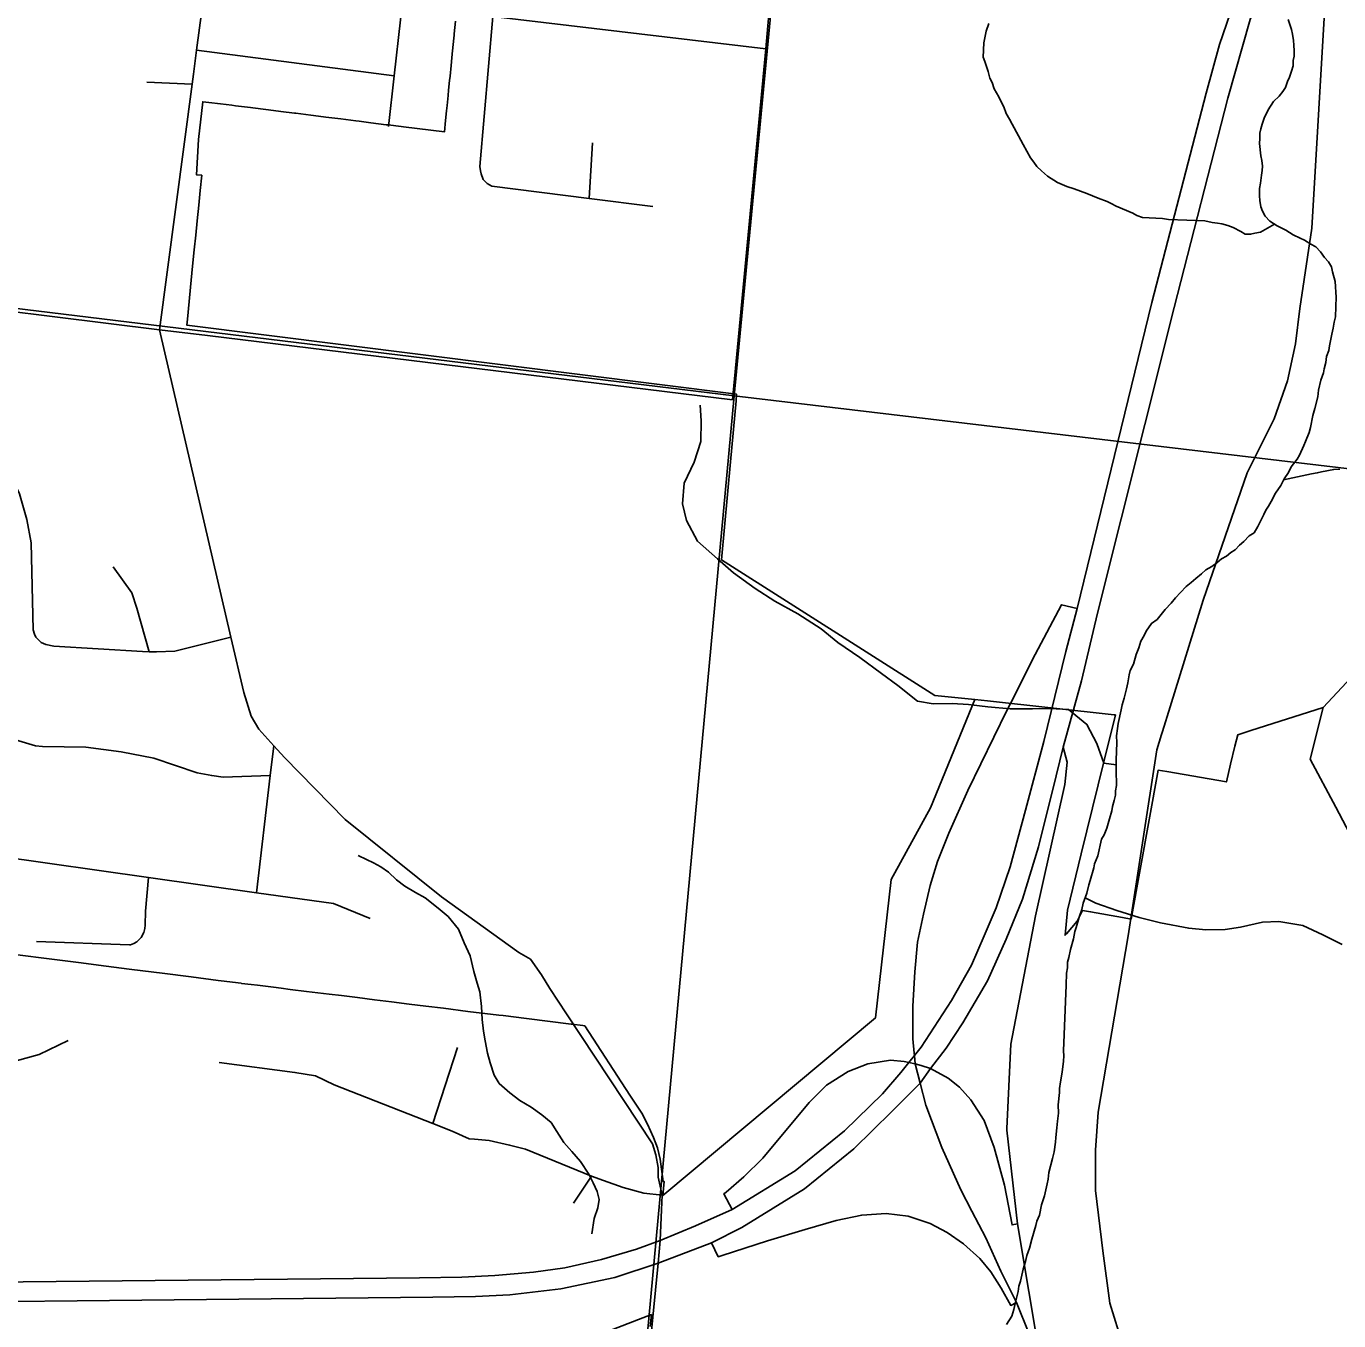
# Model space of a CAD drawing. Extents: x 0 to 34, y -3.9 to 26.2.
# Drawn here: x 5.335 to 6.155, y 15.459 to 16.268 of the extents above; entities that cross this region are included whole.
import ezdxf

# ---------------------------------------------------------------- set-up
doc = ezdxf.new("R2010")
doc.units = 0
for name, color, linetype in [('GM_X_City_Street', 7, 'Continuous'), ('GM_X_Corporation', 7, 'Continuous'), ('GM_X_County_Road', 7, 'Continuous'), ('GM_X_Interchange_Ramps', 7, 'Continuous'), ('GM_X_Interstate_Route', 7, 'Continuous'), ('GM_X_Minor_River', 7, 'Continuous'), ('GM_X_Section', 7, 'Continuous'), ('GM_X_Township_Road', 7, 'Continuous')]:
    doc.layers.add(name, color=color, linetype=linetype)

msp = doc.modelspace()

# ---------------------------------------------------------------- linework, layer by layer
at = {"layer": 'GM_X_City_Street'}
for p, q in [((5.62669, 16.27444), (5.79723, 16.25432)), ((5.44143, 16.25344), (5.56495, 16.23739)), ((5.41032, 16.23346), (5.43863, 16.23226)), ((5.68681, 16.16071), (5.68892, 16.19543))]:
    msp.add_line(p, q, dxfattribs=at)
for points in [[(5.41828, 16.07861), (5.43863, 16.23226), (5.43945, 16.23847), (5.44143, 16.25344), (5.44761, 16.30007), (5.45016, 16.31936), (5.45789, 16.37769), (5.46538, 16.43428), (5.46485, 16.44285), (5.46079, 16.50924)], [(5.56143, 16.20579), (5.56495, 16.23739), (5.57278, 16.30762), (5.57804, 16.36262)], [(5.62063, 16.17267), (5.61933, 16.17616), (5.61889, 16.17797), (5.61847, 16.18068), (5.62669, 16.27444), (5.6295, 16.30656), (5.63024, 16.31024), (5.63152, 16.31412), (5.63323, 16.31661), (5.63497, 16.31819), (5.63921, 16.32082)], [(5.62063, 16.17267), (5.62301, 16.1701), (5.62588, 16.1684), (5.68681, 16.16071), (5.72665, 16.15567)], [(5.0973, 16.04905), (5.17892, 16.01308), (5.18014, 16.01254), (5.19563, 16.00907), (5.2418, 16.00489), (5.29456, 16.00012), (5.31084, 15.99865), (5.31798, 15.99579), (5.32192, 15.99265), (5.32464, 15.98876), (5.33076, 15.97605), (5.33529, 15.95997), (5.33795, 15.94546), (5.33919, 15.89109), (5.34001, 15.88841), (5.34097, 15.88649), (5.34421, 15.88316), (5.34715, 15.8819), (5.35222, 15.88085), (5.40759, 15.87742), (5.41176, 15.8773), (5.41632, 15.87718), (5.42773, 15.87762), (5.46287, 15.8865)], [(5.41176, 15.8773), (5.40412, 15.90449), (5.40095, 15.91408), (5.38921, 15.93036)], [(5.09859, 15.85876), (5.1183, 15.85691), (5.16247, 15.85278), (5.1774, 15.85138), (5.22467, 15.84695), (5.26645, 15.8403), (5.28345, 15.83572), (5.28531, 15.83522), (5.29395, 15.8326), (5.31697, 15.8256), (5.34072, 15.81848), (5.34506, 15.81814), (5.37222, 15.81761), (5.39418, 15.81472), (5.41459, 15.81073), (5.4417, 15.80162), (5.45087, 15.7999), (5.45797, 15.79889), (5.48747, 15.79988)], [(5.4789, 15.72666), (5.48747, 15.79988), (5.48966, 15.81854)], [(5.0915, 15.77412), (5.1536, 15.76635), (5.2153, 15.76058), (5.25251, 15.7571), (5.2641, 15.75576), (5.31727, 15.7496), (5.41137, 15.73625), (5.4789, 15.72666), (5.51354, 15.72175), (5.52694, 15.71985), (5.54987, 15.71047)], [(5.34132, 15.69612), (5.39944, 15.69406), (5.40015, 15.69411), (5.40211, 15.69487), (5.404, 15.6959), (5.40667, 15.69868), (5.40833, 15.70186), (5.40897, 15.70429), (5.40921, 15.70639), (5.40944, 15.71513), (5.41137, 15.73625)]]:
    msp.add_lwpolyline(points, dxfattribs=at)
at = {"layer": 'GM_X_Corporation'}
for points in [[(6.17471, 15.8738), (6.1456, 15.8425), (6.10051, 15.82818), (6.09219, 15.8254), (6.09048, 15.8183), (6.0878, 15.80712), (6.08512, 15.79593), (6.04782, 15.80255), (6.04255, 15.80337), (6.02567, 15.71023), (6.02011, 15.71122), (6.00021, 15.71476), (5.99509, 15.71565), (5.99181, 15.70879), (5.9851, 15.70099), (5.98427, 15.70003), (5.98578, 15.71583), (5.99442, 15.75095), (6.00859, 15.80857), (6.01576, 15.83778), (6.01493, 15.83787), (5.93576, 15.8466), (5.92784, 15.84742), (5.90298, 15.85), (5.7695, 15.93469), (5.77512, 15.996), (5.77862, 16.03417), (5.77899, 16.03826), (5.43537, 16.08148), (5.43564, 16.08523), (5.43806, 16.10953), (5.43807, 16.10965), (5.43894, 16.11837), (5.43996, 16.12863), (5.44087, 16.13774), (5.44177, 16.14675), (5.44274, 16.15649), (5.44365, 16.16563), (5.4446, 16.1752), (5.44138, 16.17546), (5.44265, 16.1976), (5.44522, 16.22121), (5.44915, 16.22076), (5.45643, 16.21985), (5.46348, 16.21896), (5.46583, 16.21867), (5.47521, 16.21749), (5.47649, 16.21733), (5.48461, 16.21631), (5.4895, 16.21569), (5.494, 16.21513), (5.50252, 16.21406), (5.50347, 16.21394), (5.51286, 16.21276), (5.51752, 16.21217), (5.52225, 16.21158), (5.53164, 16.2104), (5.54103, 16.20922), (5.54297, 16.20898), (5.55043, 16.20804), (5.5599, 16.20685), (5.56127, 16.20668), (5.56597, 16.20609), (5.5692, 16.20568), (5.57067, 16.2055), (5.59629, 16.20228), (5.59702, 16.20946), (5.59764, 16.21559), (5.59798, 16.2189), (5.5986, 16.225), (5.59894, 16.22837), (5.59956, 16.23439), (5.59983, 16.23707), (5.60052, 16.24381), (5.60076, 16.24615), (5.60077, 16.24626), (5.60146, 16.25323), (5.6016, 16.25463), (5.60164, 16.25504), (5.6024, 16.26273), (5.60244, 16.26312), (5.60249, 16.26366), (5.60328, 16.27163)], [(6.16446, 15.75947), (6.15357, 15.78017), (6.13752, 15.8101), (6.1456, 15.8425), (6.17471, 15.8738)]]:
    msp.add_lwpolyline(points, dxfattribs=at)
at = {"layer": 'GM_X_County_Road'}
for p, q in [((5.41828, 16.07861), (5.44813, 16.07496)), ((5.44813, 16.07496), (5.77643, 16.03483))]:
    msp.add_line(p, q, dxfattribs=at)
for points in [[(5.77643, 16.03483), (5.79723, 16.25432), (5.80043, 16.29041), (5.80224, 16.30971), (5.80406, 16.32909)], [(6.04522, 15.82747), (6.05007, 15.84278), (6.07071, 15.9096), (6.09804, 15.98919), (6.11501, 16.02303), (6.12343, 16.04679), (6.12843, 16.06986), (6.13113, 16.09184), (6.13854, 16.1422), (6.14737, 16.29128)], [(4.56932, 16.1811), (4.5715, 16.1809), (4.5772, 16.18038), (4.69161, 16.16991), (4.74312, 16.16519), (4.77762, 16.16204), (4.8273, 16.15749), (4.91759, 16.14922), (4.95495, 16.0782), (5.10603, 16.1174), (5.25356, 16.09907), (5.41828, 16.07861)], [(5.67264, 15.65092), (5.66213, 15.66681), (5.65698, 15.67527), (5.65022, 15.68512), (5.64281, 15.68924), (5.5945, 15.72403), (5.5343, 15.77236), (5.49632, 15.81112), (5.48966, 15.81854), (5.48034, 15.82892), (5.47555, 15.83699), (5.47091, 15.8519), (5.46287, 15.8865), (5.41828, 16.07861)], [(6.046, 15.20841), (6.0466, 15.21407), (6.04905, 15.2371), (6.05606, 15.30319), (6.05792, 15.34038), (6.05854, 15.35291), (6.05844, 15.35792), (6.05798, 15.36318), (6.05649, 15.36808), (6.05475, 15.37274), (6.03829, 15.40537), (6.02334, 15.43797), (6.01772, 15.45248), (6.01219, 15.47011), (6.00788, 15.50287), (6.00329, 15.54057), (6.00339, 15.56565), (6.00499, 15.58955), (6.0238, 15.69972), (6.04158, 15.81598), (6.04462, 15.82555), (6.04522, 15.82747)], [(5.94787, 15.57919), (5.95037, 15.63207), (5.96573, 15.71229), (5.98415, 15.79432), (5.98569, 15.80836), (5.98306, 15.81757)], [(5.73201, 15.52838), (5.73243, 15.53751), (5.72984, 15.54888), (5.72984, 15.55488), (5.72847, 15.56289), (5.72633, 15.56977), (5.67264, 15.65092)], [(5.9637, 15.28278), (5.96462, 15.28567), (5.96953, 15.32432), (5.97282, 15.35731), (5.97305, 15.40898), (5.96867, 15.43507), (5.95448, 15.51957), (5.94783, 15.57817), (5.94787, 15.57919)], [(5.69911, 15.23994), (5.70181, 15.26492), (5.72148, 15.40852), (5.72996, 15.49506), (5.73112, 15.50921), (5.73201, 15.52838)]]:
    msp.add_lwpolyline(points, dxfattribs=at)
at = {"layer": 'GM_X_Interchange_Ramps'}
for points in [[(5.32771, 15.68801), (5.35093, 15.68508), (5.36753, 15.68298), (5.38492, 15.68078), (5.39926, 15.67897), (5.40095, 15.67875), (5.41982, 15.67637), (5.43801, 15.67407), (5.45489, 15.67189), (5.45675, 15.67165), (5.46921, 15.67004), (5.46944, 15.67001), (5.47552, 15.66926), (5.47942, 15.66878), (5.4895, 15.66753), (5.4943, 15.66694), (5.49993, 15.66625), (5.51007, 15.665), (5.52421, 15.66326), (5.53191, 15.66231), (5.54196, 15.66107), (5.55262, 15.65975), (5.56322, 15.65845), (5.5742, 15.65709), (5.58473, 15.6558), (5.59568, 15.65442), (5.61094, 15.65251), (5.63044, 15.65006), (5.63295, 15.64985), (5.64763, 15.64804), (5.67549, 15.64452), (5.67598, 15.64446), (5.68278, 15.6436), (5.68405, 15.64341), (5.71232, 15.6001), (5.71758, 15.59188), (5.71964, 15.58876), (5.72326, 15.58202), (5.72695, 15.57363), (5.72942, 15.56722), (5.73115, 15.56007), (5.73299, 15.5462), (5.7336, 15.5462), (5.73276, 15.53743), (5.86576, 15.64835), (5.8755, 15.73486), (5.90021, 15.77972), (5.92784, 15.84742), (5.90298, 15.85), (5.7695, 15.93469), (5.77512, 15.996), (5.77862, 16.03417), (5.77899, 16.03826), (5.43537, 16.08148), (5.43564, 16.08523), (5.43806, 16.10953), (5.43807, 16.10965), (5.43894, 16.11837), (5.43996, 16.12863), (5.44087, 16.13774), (5.44177, 16.14675), (5.44274, 16.15649), (5.44365, 16.16563), (5.4446, 16.1752), (5.44138, 16.17546), (5.44265, 16.1976), (5.44522, 16.22121), (5.44915, 16.22076), (5.45643, 16.21985), (5.46348, 16.21896), (5.46583, 16.21867), (5.47521, 16.21749), (5.47649, 16.21733), (5.48461, 16.21631), (5.4895, 16.21569), (5.494, 16.21513), (5.50252, 16.21406), (5.50347, 16.21394), (5.51286, 16.21276), (5.51752, 16.21217), (5.52225, 16.21158), (5.53164, 16.2104), (5.54103, 16.20922), (5.54297, 16.20898), (5.55043, 16.20804), (5.5599, 16.20685), (5.56127, 16.20668), (5.56597, 16.20609), (5.5692, 16.20568), (5.57067, 16.2055), (5.59629, 16.20228), (5.59702, 16.20946), (5.59764, 16.21559), (5.59798, 16.2189), (5.5986, 16.225), (5.59894, 16.22837), (5.59956, 16.23439), (5.59983, 16.23707), (5.60052, 16.24381), (5.60076, 16.24615), (5.60077, 16.24626), (5.60146, 16.25323), (5.6016, 16.25463), (5.60164, 16.25504), (5.6024, 16.26273), (5.60244, 16.26312), (5.60249, 16.26366), (5.60328, 16.27163)], [(5.99189, 15.90437), (5.98208, 15.9067), (5.96555, 15.8755), (5.95012, 15.84495)], [(5.95012, 15.84495), (5.94792, 15.84058), (5.92347, 15.79048), (5.91161, 15.76394), (5.90462, 15.74614), (5.89991, 15.73112), (5.89572, 15.71331), (5.89205, 15.69585), (5.89039, 15.67718), (5.88907, 15.65581), (5.88907, 15.63542), (5.89006, 15.62643), (5.89018, 15.62498), (5.89061, 15.61973), (5.89362, 15.60764), (5.89734, 15.59395), (5.90728, 15.56743), (5.91912, 15.541), (5.92603, 15.52762), (5.93469, 15.51084), (5.94422, 15.4901), (5.9539, 15.47041)], [(5.95448, 15.51957), (5.95114, 15.51902), (5.94648, 15.54377), (5.93995, 15.56745), (5.93381, 15.58422), (5.92549, 15.59718), (5.91837, 15.60504), (5.91122, 15.61071), (5.90026, 15.61678), (5.89433, 15.61864), (5.89061, 15.61973), (5.88665, 15.62053), (5.88363, 15.62107), (5.87526, 15.62207), (5.86094, 15.61971), (5.84874, 15.61484), (5.83521, 15.60632), (5.82437, 15.5955), (5.79534, 15.56065), (5.78357, 15.54914), (5.77235, 15.53947), (5.77101, 15.5385), (5.77624, 15.5286)], [(5.76322, 15.50773), (5.76749, 15.49911), (5.76988, 15.49977), (5.79824, 15.509), (5.82179, 15.51614), (5.84117, 15.52165), (5.85716, 15.52516), (5.87249, 15.52622), (5.88627, 15.52443), (5.89991, 15.51985), (5.9106, 15.51431), (5.92077, 15.50716), (5.93091, 15.49804), (5.9378, 15.4897), (5.94441, 15.47942), (5.95039, 15.46869), (5.9539, 15.47041)], [(5.9539, 15.47041), (5.96157, 15.45123), (5.96544, 15.43406), (5.96867, 15.43507)], [(5.72501, 15.45553), (5.72571, 15.4629), (5.72044, 15.46086), (5.67356, 15.44267)]]:
    msp.add_lwpolyline(points, dxfattribs=at)
at = {"layer": 'GM_X_Interstate_Route'}
for points in [[(6.0342, 16.0194), (6.05258, 16.09261), (6.08614, 16.22333), (6.09996, 16.27268), (6.1118, 16.30251), (6.12277, 16.324), (6.12891, 16.33608)], [(5.99189, 15.90437), (6.03862, 16.09564), (6.0725, 16.22658), (6.08084, 16.25696), (6.08753, 16.27645)], [(5.96761, 15.75536), (5.96792, 15.75638), (5.97669, 15.79125), (5.98306, 15.81757), (5.99446, 15.85924), (6.00455, 15.90135), (6.0342, 16.0194)], [(5.0024, 15.48004), (5.58066, 15.48585), (5.6072, 15.4864), (5.62792, 15.48728), (5.65203, 15.48953), (5.67157, 15.49221), (5.69448, 15.49737), (5.71631, 15.50373), (5.73112, 15.50921), (5.75335, 15.51839), (5.77624, 15.5286), (5.8155, 15.55273), (5.84643, 15.57773), (5.87011, 15.60098), (5.88169, 15.61427), (5.88665, 15.62053), (5.89018, 15.62498), (5.8943, 15.63017), (5.90252, 15.64256), (5.91333, 15.65923), (5.92577, 15.68144), (5.93378, 15.69965), (5.94112, 15.71719), (5.95001, 15.74285), (5.95966, 15.77827), (5.97106, 15.82126), (5.98477, 15.87752), (5.99189, 15.90437)], [(5.10362, 15.46878), (5.58914, 15.47377), (5.61568, 15.47421), (5.63717, 15.47531), (5.6692, 15.47904), (5.70275, 15.48605), (5.72996, 15.49506), (5.76322, 15.50773), (5.78215, 15.51742), (5.82141, 15.54154), (5.85234, 15.56655), (5.87602, 15.5898), (5.89362, 15.60764), (5.90026, 15.61678), (5.91002, 15.6295), (5.92033, 15.6454), (5.93579, 15.67161), (5.94752, 15.6976), (5.95772, 15.72271), (5.96761, 15.75536)]]:
    msp.add_lwpolyline(points, dxfattribs=at)
at = {"layer": 'GM_X_Minor_River'}
for points in [[(6.11522, 16.1447), (6.10637, 16.13957), (6.10293, 16.13895), (6.10024, 16.1383), (6.09683, 16.13844), (6.09423, 16.14007), (6.08939, 16.14255), (6.08602, 16.14383), (6.08225, 16.14475), (6.07961, 16.14524), (6.07621, 16.14576), (6.07169, 16.14671), (6.06031, 16.14718), (6.04892, 16.14765), (6.04515, 16.14819), (6.03262, 16.14871), (6.02925, 16.14999), (6.02666, 16.15161), (6.01618, 16.15585), (6.01321, 16.1575), (6.0106, 16.15874), (6.00498, 16.16088), (5.99787, 16.16383), (5.99001, 16.16682), (5.9855, 16.16814), (5.97952, 16.17067), (5.97322, 16.17473), (5.96955, 16.17793), (5.96661, 16.18071), (5.96482, 16.18344), (5.96265, 16.18619), (5.95803, 16.19436), (5.9552, 16.1998), (5.95131, 16.20718), (5.94953, 16.2103), (5.94739, 16.21381), (5.94604, 16.21804), (5.94463, 16.22076), (5.94286, 16.22425), (5.94002, 16.22931), (5.93865, 16.23317), (5.93724, 16.23589), (5.93626, 16.24011), (5.93422, 16.24627), (5.93319, 16.24898), (5.93355, 16.25808), (5.93497, 16.26524), (5.93668, 16.27011)], [(6.14641, 16.12384), (6.14389, 16.12737), (6.14098, 16.13053), (6.138, 16.13217), (6.13392, 16.13462), (6.13131, 16.13587), (6.12683, 16.13796), (6.12238, 16.1408), (6.11977, 16.14205), (6.11679, 16.14369), (6.11234, 16.14654), (6.10943, 16.1497), (6.10765, 16.15281), (6.10661, 16.15551), (6.10601, 16.15934), (6.10574, 16.16239), (6.10592, 16.16694), (6.10643, 16.17034), (6.10701, 16.17526), (6.10751, 16.17828), (6.10761, 16.18093), (6.10737, 16.18436), (6.10673, 16.18743), (6.10589, 16.19507), (6.10601, 16.1981), (6.10614, 16.20152), (6.10662, 16.20415), (6.1075, 16.20716), (6.10879, 16.21091), (6.11127, 16.21612), (6.11452, 16.22131), (6.11807, 16.22458), (6.12046, 16.22752), (6.12208, 16.23011), (6.12337, 16.23386), (6.12461, 16.23647), (6.1259, 16.24021), (6.12679, 16.2436), (6.12692, 16.24701), (6.12741, 16.24965), (6.12754, 16.25307), (6.12729, 16.2565), (6.12704, 16.25955), (6.12643, 16.26337), (6.12579, 16.26644), (6.12375, 16.2726)], [(5.9904, 15.70239), (5.99126, 15.70502), (5.99303, 15.7114), (5.99474, 15.71628), (5.99565, 15.72004), (5.9978, 15.72641), (5.99915, 15.73167), (6.00001, 15.7343), (6.00222, 15.74219), (6.00271, 15.74483), (6.0048, 15.74968), (6.00711, 15.76023), (6.00873, 15.76282), (6.01042, 15.76693), (6.01217, 15.77294), (6.0135, 15.77783), (6.01399, 15.78047), (6.0149, 15.78423), (6.01579, 15.78761), (6.01589, 15.79027), (6.01641, 15.79367), (6.01651, 15.79632), (6.01629, 15.80051), (6.01627, 15.80964), (6.01671, 15.82064), (6.01649, 15.82483), (6.01705, 15.82937), (6.01755, 15.83239), (6.01941, 15.84105), (6.01991, 15.84407), (6.02121, 15.8482), (6.02259, 15.85422), (6.02349, 15.85798), (6.02445, 15.86288), (6.02493, 15.86553), (6.02699, 15.86962), (6.02875, 15.87563), (6.03043, 15.87974), (6.03173, 15.88387), (6.03378, 15.88758), (6.03502, 15.89019), (6.03825, 15.895), (6.04177, 15.89751), (6.04695, 15.90375), (6.05053, 15.90779), (6.05332, 15.91109), (6.05649, 15.91438), (6.06005, 15.91803), (6.06319, 15.92056), (6.06595, 15.92311), (6.06949, 15.926), (6.07225, 15.92855), (6.07613, 15.93067), (6.07926, 15.93282), (6.08201, 15.93536), (6.08513, 15.93714), (6.08787, 15.9393), (6.0906, 15.94109), (6.09337, 15.94401), (6.09612, 15.94618), (6.0993, 15.94985), (6.10241, 15.95162), (6.10486, 15.9557), (6.10857, 15.96314), (6.10981, 15.96575), (6.11143, 15.96835), (6.11307, 15.97132), (6.11593, 15.97652), (6.11916, 15.98133), (6.12122, 15.98542), (6.12404, 15.98948), (6.12569, 15.99284), (6.1293, 15.99763), (6.13093, 16.00022), (6.13344, 16.00619), (6.13468, 16.0088), (6.1368, 16.01442), (6.13768, 16.01742), (6.13911, 16.02496), (6.14043, 16.02947), (6.14223, 16.03661), (6.14278, 16.04077), (6.14417, 16.04717), (6.14586, 16.05166), (6.14635, 16.0543), (6.14726, 16.05807), (6.14778, 16.06184), (6.14907, 16.06559), (6.14957, 16.06861), (6.15099, 16.07577), (6.1519, 16.07953), (6.15243, 16.08331), (6.15332, 16.08669), (6.15381, 16.09921), (6.15354, 16.10189), (6.1533, 16.1057), (6.15304, 16.10875), (6.15138, 16.1149), (6.15075, 16.11796), (6.14897, 16.12108), (6.14641, 16.12384)], [(6.01628, 15.80656), (6.00854, 15.80776), (6.00422, 15.82001), (5.99799, 15.83191), (5.9864, 15.84125), (5.97503, 15.84185), (5.96402, 15.84168), (5.94998, 15.84157), (5.93597, 15.84297), (5.92385, 15.84434), (5.91362, 15.84492), (5.90185, 15.84476), (5.89202, 15.84647), (5.87968, 15.85621), (5.86957, 15.86362), (5.8561, 15.87376), (5.84224, 15.88314), (5.83177, 15.89171), (5.81715, 15.90111), (5.80288, 15.90898), (5.7905, 15.91682), (5.77702, 15.92658), (5.76694, 15.93551), (5.75462, 15.94639), (5.74766, 15.95944), (5.74519, 15.96975), (5.74619, 15.98265), (5.75251, 15.99584), (5.75654, 16.00868), (5.75679, 16.0216), (5.75621, 16.0315)], [(6.12089, 15.98476), (6.13844, 15.9885), (6.14189, 15.98912), (6.14458, 15.98977), (6.15224, 15.99135), (6.15605, 15.99157)], [(5.68845, 15.51348), (5.68996, 15.52292), (5.69213, 15.52967), (5.6931, 15.53496), (5.69177, 15.53995), (5.68933, 15.54537), (5.6865, 15.55081), (5.68149, 15.55862), (5.67603, 15.56493), (5.67093, 15.57046), (5.66665, 15.57748), (5.66306, 15.58295), (5.65717, 15.58776), (5.65052, 15.5926), (5.64346, 15.59669), (5.63719, 15.60151), (5.63058, 15.60749), (5.62736, 15.61256), (5.62501, 15.62026), (5.62335, 15.62641), (5.62175, 15.63408), (5.62085, 15.6402), (5.62, 15.64746), (5.61955, 15.65546), (5.61839, 15.66462), (5.6167, 15.67002), (5.61471, 15.67732), (5.61244, 15.6873), (5.60858, 15.69544), (5.60511, 15.70394), (5.59858, 15.71182), (5.59233, 15.71702), (5.58422, 15.72343), (5.57827, 15.72672), (5.57159, 15.7308), (5.56643, 15.73482), (5.56129, 15.73959), (5.55648, 15.74283), (5.55202, 15.7453), (5.54754, 15.74738), (5.54232, 15.74988)], [(5.99679, 15.72342), (6.00349, 15.72005), (6.01669, 15.71562), (6.03065, 15.71117), (6.04386, 15.70788), (6.06164, 15.7045), (6.07224, 15.70354), (6.08439, 15.70369), (6.0939, 15.70503), (6.10762, 15.70819), (6.11787, 15.70875), (6.133, 15.70618), (6.14541, 15.70025), (6.15744, 15.69432)], [(5.94767, 15.45672), (5.95092, 15.46191), (5.95222, 15.46604), (5.95313, 15.4698), (5.95495, 15.47733), (5.95546, 15.48073), (5.95634, 15.48373), (5.95815, 15.49126), (5.95949, 15.49614), (5.9604, 15.49991), (5.96209, 15.5044), (5.96345, 15.51004), (5.96607, 15.51868), (5.96656, 15.52132), (5.96822, 15.52505), (5.96961, 15.53146), (5.97136, 15.53708), (5.97317, 15.54461), (5.97367, 15.54763), (5.97422, 15.55179), (5.97646, 15.56044), (5.97738, 15.56458), (5.97838, 15.57062), (5.9785, 15.57366), (5.97911, 15.57971), (5.97966, 15.58387), (5.98023, 15.58879), (5.98006, 15.59412), (5.98074, 15.60169), (5.98084, 15.60435), (5.98139, 15.6085), (5.98238, 15.61455), (5.98341, 15.62135), (5.98355, 15.62476), (5.98329, 15.62781), (5.9849, 15.66879), (5.98519, 15.67638), (5.98571, 15.67978), (5.98584, 15.6832), (5.98672, 15.6862), (5.98768, 15.6911), (5.98946, 15.69787), (5.9904, 15.70239)]]:
    msp.add_lwpolyline(points, dxfattribs=at)
at = {"layer": 'GM_X_Section'}
for points in [[(4.89278, 17.16792), (5.87427, 17.04949), (5.77753, 16.03722), (4.78471, 16.15816)], [(5.87427, 17.04949), (6.91466, 16.92221), (6.80818, 15.91508), (5.77753, 16.03722)], [(4.78471, 16.15816), (5.77753, 16.03722), (5.6843, 15.03017), (4.69633, 15.14722)], [(5.77753, 16.03722), (6.80818, 15.91508), (6.70217, 14.91211), (5.6843, 15.03017)]]:
    msp.add_lwpolyline(points, close=True, dxfattribs=at)
at = {"layer": 'GM_X_Township_Road'}
for p, q in [((5.58907, 15.58237), (5.60448, 15.62999)), ((5.68823, 15.54952), (5.67696, 15.53264))]:
    msp.add_line(p, q, dxfattribs=at)
for points in [[(5.25883, 15.64741), (5.27194, 15.64113), (5.31329, 15.62439), (5.32865, 15.62164), (5.34302, 15.62557), (5.36113, 15.63424)], [(5.68823, 15.54952), (5.64692, 15.56644), (5.63709, 15.56892), (5.62424, 15.57184), (5.61508, 15.57259), (5.61173, 15.57286), (5.60119, 15.57763), (5.58907, 15.58237), (5.52734, 15.60649), (5.51571, 15.61219), (5.50291, 15.61435), (5.45547, 15.62048)], [(5.73243, 15.53751), (5.72107, 15.53874), (5.70808, 15.54228), (5.69587, 15.54681), (5.68823, 15.54952)]]:
    msp.add_lwpolyline(points, dxfattribs=at)

doc.saveas('drawing.dxf')
